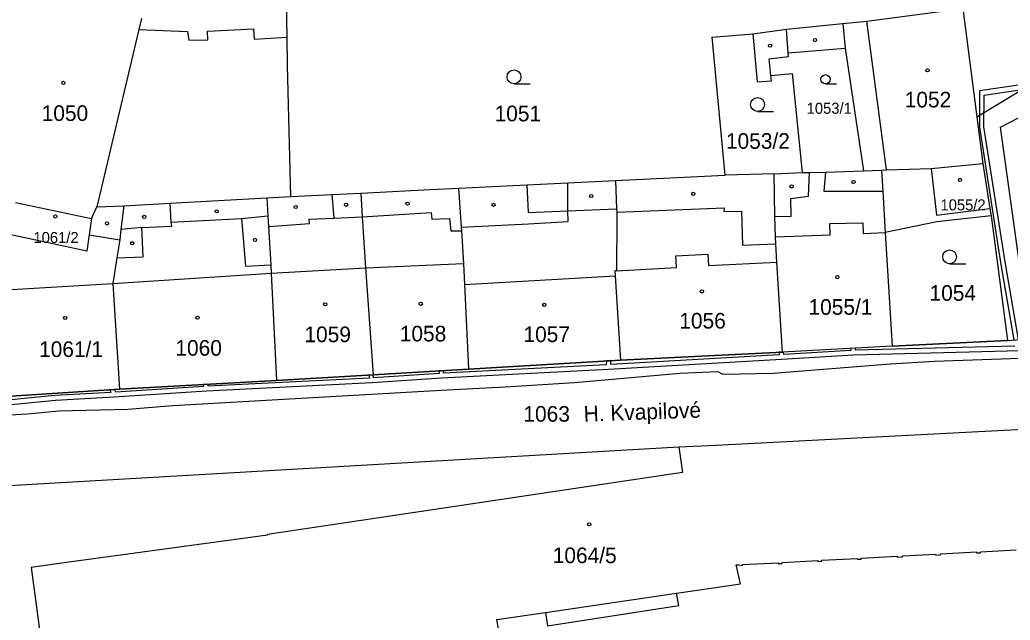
# Model space of a CAD drawing. Extents: x -756746 to -753363, y -1166406 to -1161727.
# Drawn here: x -755365 to -755257.3, y -1163597.8 to -1163532.5 of the extents above; entities that cross this region are included whole.
import ezdxf

# ---------------------------------------------------------------- set-up
doc = ezdxf.new("R2010")
doc.units = 0
for name, color, linetype in [('Hranice parcel', 7, 'Continuous'), ('Parcelní čísla', 7, 'Continuous'), ('Pop  PČ popisy', 7, 'Continuous'), ('Vnitřní kresba', 7, 'Continuous'), ('Věcná břemena k části', 7, 'Continuous'), ('Značky budov', 7, 'Continuous'), ('Značky kultur', 7, 'Continuous')]:
    doc.layers.add(name, color=color, linetype=linetype)

msp = doc.modelspace()

# ---------------------------------------------------------------- linework, layer by layer
at = {"layer": 'Hranice parcel'}
for p, q in [((-755262.48, -1163531.32), (-755260.3, -1163548.14)), ((-755265.94, -1163548.7), (-755260.3, -1163548.14)), ((-755260.3, -1163548.14), (-755259.56, -1163553.05)), ((-755283, -1163549.27), (-755288.33, -1163549.41)), ((-755283, -1163549.27), (-755279.96, -1163549.12)), ((-755279.96, -1163549.12), (-755279.15, -1163549.14)), ((-755300.26, -1163550), (-755288.33, -1163549.41)), ((-755365.5, -1163552.39), (-755357.22, -1163554.13)), ((-755338.16, -1163551.87), (-755335.53, -1163551.75)), ((-755259.56, -1163553.05), (-755259.4, -1163553.86)), ((-755259.4, -1163553.86), (-755257.64, -1163567.39)), ((-755270.18, -1163568.03), (-755257.64, -1163567.39)), ((-755257.64, -1163567.39), (-755247.25, -1163566.66)), ((-755299.71, -1163569.52), (-755282.07, -1163568.66)), ((-755270.18, -1163568.03), (-755282.07, -1163568.66)), ((-755316.24, -1163570.52), (-755299.71, -1163569.52)), ((-755326.61, -1163571.12), (-755316.24, -1163570.52)), ((-755354.16, -1163572.68), (-755337.09, -1163571.73)), ((-755337.09, -1163571.73), (-755326.61, -1163571.12)), ((-755366.52, -1163573.48), (-755354.16, -1163572.68)), ((-755370.07, -1163583.4), (-755293.36, -1163578.96))]:
    msp.add_line(p, q, dxfattribs=at)
for points in [[(-755335.53, -1163551.75), (-755335.9, -1163537.5), (-755335.96, -1163534.41), (-755336.03, -1163530.4)], [(-755285.33, -1163534.05), (-755281.64, -1163533.54), (-755275.53, -1163532.93), (-755272.92, -1163532.67), (-755262.48, -1163531.32)], [(-755288.33, -1163549.41), (-755289.75, -1163534.43), (-755285.33, -1163534.05)], [(-755285.33, -1163534.05), (-755284.84, -1163539.27), (-755283.3, -1163539.16), (-755283.36, -1163538.6)], [(-755283.36, -1163538.6), (-755283.55, -1163536.79), (-755281.43, -1163536.54), (-755281.46, -1163536.13), (-755275.26, -1163535.61), (-755273.29, -1163548.94)], [(-755283.36, -1163538.6), (-755281.04, -1163538.38), (-755279.96, -1163549.12)], [(-755282.07, -1163568.66), (-755282.69, -1163558.88), (-755282.81, -1163556.88), (-755282.86, -1163556.14), (-755282.91, -1163553.93), (-755283, -1163549.27)], [(-755279.15, -1163549.14), (-755277.42, -1163549.08), (-755273.29, -1163548.94)], [(-755273.29, -1163548.94), (-755271.31, -1163548.87), (-755270.78, -1163548.85), (-755265.94, -1163548.7)], [(-755265.94, -1163548.7), (-755265.35, -1163553.76), (-755259.56, -1163553.05)], [(-755317.31, -1163550.84), (-755309.87, -1163550.47), (-755305.43, -1163550.25), (-755300.26, -1163550)], [(-755300.26, -1163550), (-755300.13, -1163553.07), (-755300.11, -1163553.46), (-755300.09, -1163554.11), (-755300.12, -1163559.81), (-755300.33, -1163559.84), (-755300.29, -1163560.37), (-755299.71, -1163569.52)], [(-755335.53, -1163551.75), (-755331.06, -1163551.53), (-755327.95, -1163551.37)], [(-755327.95, -1163551.37), (-755320.4, -1163550.99), (-755317.31, -1163550.84)], [(-755327.95, -1163551.37), (-755327.78, -1163553.96), (-755327.41, -1163559.5), (-755326.61, -1163571.12)], [(-755317.31, -1163550.84), (-755317.03, -1163555.08), (-755317, -1163555.48), (-755316.77, -1163559.01), (-755316.66, -1163561.31), (-755316.24, -1163570.52)], [(-755353.7, -1163552.76), (-755348.67, -1163552.47), (-755338.16, -1163551.87)], [(-755338.16, -1163551.87), (-755338.05, -1163553.84), (-755337.98, -1163554.99), (-755337.73, -1163559.17), (-755337.67, -1163560.09), (-755337.09, -1163571.73)], [(-755357.22, -1163554.13), (-755356.65, -1163552.86), (-755353.7, -1163552.76)], [(-755353.7, -1163552.76), (-755354.02, -1163555.33), (-755354.15, -1163556.47), (-755354.45, -1163558.4), (-755354.89, -1163561.2), (-755354.16, -1163572.68)], [(-755357.22, -1163554.13), (-755357.47, -1163555.92), (-755357.72, -1163557.68), (-755366.12, -1163555.86)], [(-755259.4, -1163553.86), (-755265.32, -1163554.51), (-755270.93, -1163555.67), (-755270.18, -1163568.03)], [(-755293.36, -1163578.96), (-755289.32, -1163578.78), (-755244.03, -1163576.41)], [(-755293.36, -1163578.96), (-755292.95, -1163581.75), (-755338.1, -1163588.47), (-755338.09, -1163588.57), (-755360.75, -1163591.64), (-755363.79, -1163592.08), (-755362.68, -1163600.18)], [(-755312.62, -1163600.92), (-755313.14, -1163597.73), (-755307.86, -1163596.95), (-755307.63, -1163598.4), (-755293.37, -1163596.22), (-755293.62, -1163594.87), (-755286.65, -1163593.84), (-755287.11, -1163591.8), (-755286.85, -1163591.78), (-755286.45, -1163591.86), (-755286.45, -1163591.76), (-755282.55, -1163591.55), (-755282.55, -1163591.65), (-755282.13, -1163591.63), (-755282.14, -1163591.53), (-755278.24, -1163591.32), (-755278.23, -1163591.42), (-755277.82, -1163591.39), (-755277.83, -1163591.29), (-755273.93, -1163591.08), (-755273.93, -1163591.18), (-755273.52, -1163591.16), (-755273.52, -1163591.06), (-755269.61, -1163590.85), (-755269.61, -1163590.95), (-755269.04, -1163590.92), (-755269.05, -1163590.82), (-755265.44, -1163590.62), (-755265.43, -1163590.72), (-755264.9, -1163590.69), (-755264.91, -1163590.59), (-755260.99, -1163590.38), (-755260.99, -1163590.48), (-755260.57, -1163590.46), (-755260.57, -1163590.36), (-755256.69, -1163590.15)]]:
    msp.add_lwpolyline(points, dxfattribs=at)
at = {"layer": 'Vnitřní kresba'}
for p, q in [((-755351.77, -1163532.4), (-755352.06, -1163533.6)), ((-755275.53, -1163532.93), (-755275.26, -1163535.61)), ((-755270.78, -1163548.85), (-755272.92, -1163532.67)), ((-755352.06, -1163533.6), (-755356.65, -1163552.86)), ((-755352.06, -1163533.6), (-755346.78, -1163533.79)), ((-755346.78, -1163533.79), (-755346.63, -1163534.76)), ((-755344.6, -1163533.76), (-755339.6, -1163533.5)), ((-755344.56, -1163534.7), (-755344.6, -1163533.76)), ((-755339.6, -1163533.5), (-755339.55, -1163534.65)), ((-755281.46, -1163536.13), (-755281.64, -1163533.54)), ((-755346.63, -1163534.76), (-755344.56, -1163534.7)), ((-755339.55, -1163534.65), (-755335.96, -1163534.41)), ((-755279.26, -1163551.71), (-755279.15, -1163549.14)), ((-755277.42, -1163549.08), (-755277.58, -1163551.17)), ((-755271.31, -1163548.87), (-755271.18, -1163551.17)), ((-755305.41, -1163553.3), (-755305.43, -1163550.25)), ((-755309.87, -1163550.47), (-755309.75, -1163553.47)), ((-755277.58, -1163551.17), (-755271.18, -1163551.17)), ((-755271.18, -1163551.17), (-755270.93, -1163555.67)), ((-755348.55, -1163554.54), (-755348.67, -1163552.47)), ((-755330.85, -1163554.09), (-755331.06, -1163551.53)), ((-755281.17, -1163551.95), (-755279.26, -1163551.71)), ((-755281.16, -1163553.89), (-755281.17, -1163551.95)), ((-755327.78, -1163553.96), (-755320.27, -1163553.49)), ((-755320.27, -1163553.49), (-755320.23, -1163554.22)), ((-755309.75, -1163553.47), (-755305.41, -1163553.3)), ((-755305.41, -1163553.3), (-755300.13, -1163553.07)), ((-755305.4, -1163554.47), (-755305.41, -1163553.3)), ((-755300.11, -1163553.46), (-755288.43, -1163552.99)), ((-755288.43, -1163552.99), (-755288.45, -1163553.37)), ((-755288.45, -1163553.37), (-755286.55, -1163553.32)), ((-755286.55, -1163553.32), (-755286.45, -1163557.04)), ((-755348.55, -1163554.54), (-755340.9, -1163554.14)), ((-755348.5, -1163554.97), (-755348.55, -1163554.54)), ((-755340.9, -1163554.14), (-755338.05, -1163553.84)), ((-755340.9, -1163554.14), (-755340.49, -1163559.33)), ((-755337.98, -1163554.99), (-755333.53, -1163554.67)), ((-755333.56, -1163554.2), (-755330.85, -1163554.09)), ((-755333.53, -1163554.67), (-755333.56, -1163554.2)), ((-755330.85, -1163554.09), (-755327.78, -1163553.96)), ((-755320.23, -1163554.22), (-755318.3, -1163554.13)), ((-755318.3, -1163554.13), (-755318.14, -1163555.48)), ((-755317.03, -1163555.08), (-755309.7, -1163554.7)), ((-755309.7, -1163554.7), (-755305.4, -1163554.47)), ((-755282.91, -1163553.93), (-755281.16, -1163553.89)), ((-755276.95, -1163554.66), (-755273.35, -1163554.59)), ((-755276.9, -1163555.9), (-755276.95, -1163554.66)), ((-755273.35, -1163554.59), (-755273.32, -1163555.76)), ((-755351.76, -1163555.13), (-755354.02, -1163555.33)), ((-755351.76, -1163555.13), (-755348.5, -1163554.97)), ((-755351.59, -1163558.3), (-755351.76, -1163555.13)), ((-755318.14, -1163555.48), (-755317, -1163555.48)), ((-755273.32, -1163555.76), (-755270.93, -1163555.67)), ((-755357.47, -1163555.92), (-755354.15, -1163556.47)), ((-755286.45, -1163557.04), (-755282.81, -1163556.88)), ((-755282.86, -1163556.14), (-755276.9, -1163555.9)), ((-755354.45, -1163558.4), (-755351.59, -1163558.3)), ((-755327.41, -1163559.5), (-755316.77, -1163559.01)), ((-755293.68, -1163558.19), (-755290.19, -1163558.01)), ((-755293.62, -1163559.46), (-755293.68, -1163558.19)), ((-755290.19, -1163558.01), (-755290.13, -1163559.25)), ((-755290.13, -1163559.25), (-755282.69, -1163558.88)), ((-755354.89, -1163561.2), (-755337.67, -1163560.09)), ((-755340.49, -1163559.33), (-755337.73, -1163559.17)), ((-755337.67, -1163560.09), (-755327.41, -1163559.5)), ((-755300.12, -1163559.81), (-755293.62, -1163559.46)), ((-755316.66, -1163561.31), (-755300.29, -1163560.37)), ((-755367.15, -1163561.93), (-755354.89, -1163561.2)), ((-755307.86, -1163596.95), (-755293.62, -1163594.87))]:
    msp.add_line(p, q, dxfattribs=at)
at = {"layer": 'Věcná břemena k části'}
for points in [[(-755253.37, -1163538.54), (-755260.95, -1163543.12), (-755260.3, -1163548.14), (-755259.56, -1163553.05), (-755259.4, -1163553.86), (-755257.64, -1163567.39), (-755270.18, -1163568.03), (-755282.07, -1163568.66), (-755299.71, -1163569.52), (-755316.24, -1163570.52), (-755326.61, -1163571.12), (-755337.09, -1163571.73), (-755354.16, -1163572.68), (-755366.52, -1163573.48)], [(-755251.43, -1163538.92), (-755260.65, -1163540.27), (-755260.68, -1163544.2), (-755258.39, -1163558.91), (-755256.93, -1163567.34)], [(-755256.43, -1163567.3), (-755257.89, -1163558.83), (-755260.18, -1163544.16), (-755260.15, -1163540.71), (-755251.39, -1163539.42)], [(-755256.29, -1163559.3), (-755258.4, -1163544.19), (-755251.4, -1163540.58)], [(-755256.82, -1163568), (-755274.14, -1163568.46), (-755274.14, -1163568.24), (-755274.64, -1163568.27), (-755274.64, -1163568.48), (-755281.96, -1163568.92), (-755281.98, -1163568.66), (-755282.07, -1163568.66), (-755282.48, -1163568.68), (-755282.46, -1163568.94), (-755300.75, -1163570), (-755300.74, -1163569.58), (-755301.24, -1163569.61), (-755301.25, -1163570.03), (-755318.93, -1163570.94), (-755318.96, -1163570.68), (-755319.46, -1163570.71), (-755319.43, -1163570.97), (-755326.54, -1163571.46), (-755326.61, -1163571.12), (-755327.06, -1163571.15), (-755327.01, -1163571.48), (-755344.53, -1163572.37), (-755344.57, -1163572.15), (-755345.07, -1163572.17), (-755345.03, -1163572.4), (-755354.59, -1163573.01), (-755354.71, -1163572.72), (-755355.23, -1163572.75), (-755355.12, -1163573.04), (-755361.19, -1163573.38), (-755369.65, -1163574.22)], [(-755369.63, -1163574.72), (-755361.15, -1163573.88), (-755354.75, -1163573.52), (-755344.72, -1163572.88), (-755326.71, -1163571.97), (-755319.15, -1163571.45), (-755300.99, -1163570.52), (-755282.19, -1163569.43), (-755274.37, -1163568.97), (-755256.22, -1163568.48)], [(-755318.54, -1163572.76), (-755312.25, -1163572.45), (-755304.7, -1163571.97), (-755293.21, -1163570.95), (-755289.13, -1163570.75), (-755288.61, -1163571.06), (-755283.09, -1163570.93), (-755270.38, -1163569.95), (-755265.55, -1163569.66), (-755256.23, -1163569.31)], [(-755388.97, -1163576.26), (-755388.47, -1163573.83), (-755378.29, -1163575.71), (-755375.11, -1163575.97), (-755364.18, -1163575.36), (-755360.77, -1163575.04), (-755353.28, -1163574.85), (-755348.38, -1163574.45), (-755318.54, -1163572.76)]]:
    msp.add_lwpolyline(points, dxfattribs=at)
at = {"layer": 'Značky budov'}
for centre in [(-755283.44, -1163535.34), (-755278.55, -1163534.74), (-755266.31, -1163538.03), (-755360.28, -1163539.39), (-755274.36, -1163550.17), (-755262.79, -1163549.94), (-755291.79, -1163551.45), (-755281.1, -1163550.65), (-755329.54, -1163552.64), (-755322.85, -1163552.52), (-755313.51, -1163552.65), (-755302.89, -1163551.69), (-755343.61, -1163553.36), (-755335.02, -1163552.88), (-755361.15, -1163553.91), (-755355.54, -1163554.67), (-755351.49, -1163553.96), (-755352.8, -1163556.82), (-755339.44, -1163556.46), (-755276.12, -1163560.5), (-755290.85, -1163562.06), (-755331.81, -1163563.46), (-755321.42, -1163563.4), (-755307.99, -1163563.52), (-755360.08, -1163564.95), (-755345.69, -1163564.92), (-755303.1, -1163587.38)]:
    msp.add_circle(centre, 0.175, dxfattribs=at)
at = {"layer": 'Značky kultur'}
for p, q in [((-755311.28, -1163539.48), (-755309.53, -1163539.48)), ((-755277.41, -1163539.5), (-755276.23, -1163539.5)), ((-755284.8, -1163542.49), (-755283.05, -1163542.49)), ((-755263.92, -1163559.05), (-755262.17, -1163559.05))]:
    msp.add_line(p, q, dxfattribs=at)
for centre, radius in [((-755311.28, -1163538.73), 0.75), ((-755277.41, -1163539), 0.502), ((-755284.8, -1163541.74), 0.75), ((-755263.92, -1163558.3), 0.75)]:
    msp.add_circle(centre, radius, dxfattribs=at)

# ---------------------------------------------------------------- texts
at = {"layer": 'Parcelní čísla'}
for s, height, p in [('1052', 1.7, (-755268.8, -1163542.06)), ('1050', 1.7, (-755362.64, -1163543.53)), ('1053/1', 1.2, (-755279.46, -1163542.75)), ('1051', 1.7, (-755313.39, -1163543.57)), ('1053/2', 1.7, (-755288.24, -1163546.56)), ('1055/2', 1.2, (-755264.91, -1163553.25)), ('1061/2', 1.2, (-755363.53, -1163556.8)), ('1054', 1.7, (-755266.1, -1163563.08)), ('1055/1', 1.7, (-755279.26, -1163564.6)), ('1056', 1.7, (-755293.31, -1163566.1)), ('1059', 1.7, (-755334.07, -1163567.58)), ('1058', 1.7, (-755323.7, -1163567.5)), ('1057', 1.7, (-755310.25, -1163567.57)), ('1061/1', 1.7, (-755362.92, -1163569.19)), ('1060', 1.7, (-755348.1, -1163569.05)), ('1063', 1.7, (-755310.26, -1163576.22)), ('1064/5', 1.7, (-755307.07, -1163591.6))]:
    msp.add_text(s, height=height, dxfattribs=at).set_placement(p)
at = {"layer": 'Pop  PČ popisy'}
msp.add_text('H. Kvapilové', height=1.7, rotation=2, dxfattribs=at).set_placement((-755303.68, -1163576.22))

doc.saveas('drawing.dxf')
